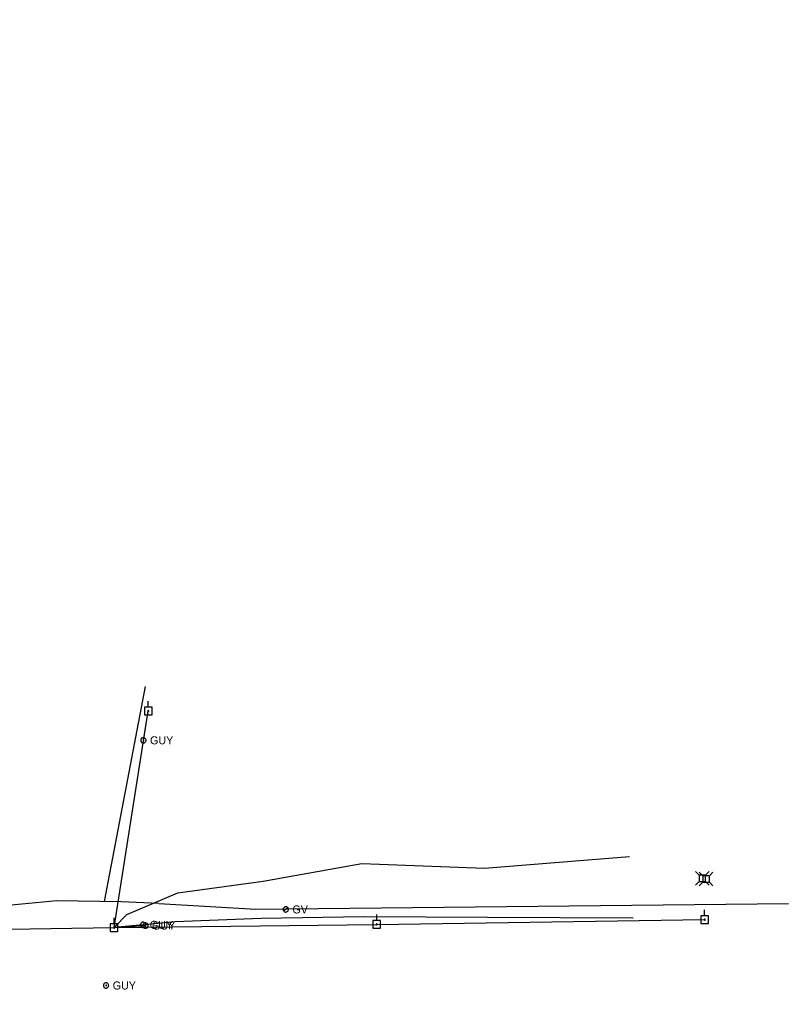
# Model space of a CAD drawing. Extents: x 596028 to 606371, y 330010 to 403088.
# Drawn here: x 603392.7 to 603762.7, y 398187.7 to 398654.3 of the extents above; entities that cross this region are included whole.
import ezdxf

# ---------------------------------------------------------------- set-up
doc = ezdxf.new("R2010")
doc.units = 0
for name, color, linetype in [('E_UTL_AG_Bold', 7, 'Continuous'), ('E_UTL_EGuyWire', 7, 'Continuous'), ('E_UTL_EPowerPole', 7, 'Continuous'), ('E_UTL_G', 7, 'Continuous'), ('E_UTL_G_UG', 7, 'Continuous'), ('E_UTL_Overhead', 7, 'Continuous'), ('E_UTL_TV_UG', 7, 'Continuous')]:
    doc.layers.add(name, color=color, linetype=linetype)

msp = doc.modelspace()

# ---------------------------------------------------------------- linework, layer by layer
at = {"layer": 'E_UTL_AG_Bold'}
for points in [[(603719.65, 398242.74), (603717.9, 398244.5)], [(603722.75, 398242.74), (603719.65, 398242.74)], [(603719.65, 398242.74), (603719.65, 398239.65)], [(603721.47, 398242.38), (603719.72, 398244.14)], [(603724.57, 398242.38), (603721.47, 398242.38)], [(603721.47, 398242.38), (603721.47, 398239.29)], [(603722.75, 398242.74), (603724.5, 398244.5)], [(603722.75, 398239.65), (603722.75, 398242.74)], [(603724.57, 398242.38), (603726.32, 398244.14)], [(603724.57, 398239.29), (603724.57, 398242.38)], [(603719.65, 398239.65), (603717.9, 398237.9)], [(603719.65, 398239.65), (603722.75, 398239.65)], [(603721.47, 398239.29), (603719.72, 398237.54)], [(603721.47, 398239.29), (603724.57, 398239.29)], [(603722.75, 398239.65), (603724.5, 398237.9)], [(603724.57, 398239.29), (603726.32, 398237.54)]]:
    msp.add_lwpolyline(points, dxfattribs=at)
at = {"layer": 'E_UTL_EGuyWire'}
for p, q in [((603452.37, 398307.56), (603454.74, 398321.63)), ((603452.23, 398218.81), (603438.35, 398217.5)), ((603438.35, 398217.5), (603453.36, 398218.47))]:
    msp.add_line(p, q, dxfattribs=at)
for points in [[(603453.66, 398307.56), (603453.63, 398307.81), (603453.56, 398308.04), (603453.45, 398308.26), (603453.3, 398308.45), (603453.12, 398308.61), (603452.91, 398308.73), (603452.67, 398308.81), (603452.43, 398308.85), (603452.19, 398308.83), (603451.95, 398308.78), (603451.73, 398308.68), (603451.53, 398308.53), (603451.36, 398308.36), (603451.23, 398308.15), (603451.14, 398307.93), (603451.09, 398307.69), (603451.09, 398307.44), (603451.14, 398307.2), (603451.23, 398306.98), (603451.36, 398306.77), (603451.53, 398306.59), (603451.73, 398306.45), (603451.95, 398306.35), (603452.19, 398306.29), (603452.43, 398306.28), (603452.67, 398306.32), (603452.91, 398306.4), (603453.12, 398306.52), (603453.3, 398306.68), (603453.45, 398306.87), (603453.56, 398307.09), (603453.63, 398307.32), (603453.66, 398307.56)], [(603452.53, 398307.56), (603452.53, 398307.59), (603452.52, 398307.62), (603452.51, 398307.65), (603452.49, 398307.68), (603452.47, 398307.7), (603452.44, 398307.71), (603452.41, 398307.72), (603452.38, 398307.72), (603452.35, 398307.72), (603452.32, 398307.72), (603452.29, 398307.7), (603452.27, 398307.69), (603452.25, 398307.66), (603452.23, 398307.64), (603452.22, 398307.61), (603452.21, 398307.58), (603452.21, 398307.55), (603452.22, 398307.52), (603452.23, 398307.49), (603452.25, 398307.47), (603452.27, 398307.44), (603452.29, 398307.43), (603452.32, 398307.41), (603452.35, 398307.41), (603452.38, 398307.4), (603452.41, 398307.41), (603452.44, 398307.42), (603452.47, 398307.43), (603452.49, 398307.45), (603452.51, 398307.48), (603452.52, 398307.5), (603452.53, 398307.53), (603452.53, 398307.56)], [(603453.51, 398218.81), (603453.49, 398219.05), (603453.42, 398219.28), (603453.31, 398219.5), (603453.16, 398219.69), (603452.97, 398219.85), (603452.76, 398219.97), (603452.53, 398220.05), (603452.29, 398220.09), (603452.05, 398220.08), (603451.81, 398220.02), (603451.59, 398219.92), (603451.39, 398219.78), (603451.22, 398219.6), (603451.09, 398219.4), (603451, 398219.17), (603450.95, 398218.93), (603450.95, 398218.69), (603451, 398218.45), (603451.09, 398218.22), (603451.22, 398218.01), (603451.39, 398217.84), (603451.59, 398217.7), (603451.81, 398217.59), (603452.05, 398217.54), (603452.29, 398217.53), (603452.53, 398217.56), (603452.76, 398217.64), (603452.97, 398217.76), (603453.16, 398217.92), (603453.31, 398218.11), (603453.42, 398218.33), (603453.49, 398218.56), (603453.51, 398218.81)], [(603452.39, 398218.81), (603452.39, 398218.84), (603452.38, 398218.87), (603452.36, 398218.89), (603452.34, 398218.92), (603452.32, 398218.94), (603452.29, 398218.95), (603452.27, 398218.96), (603452.24, 398218.97), (603452.21, 398218.97), (603452.18, 398218.96), (603452.15, 398218.95), (603452.12, 398218.93), (603452.1, 398218.91), (603452.09, 398218.88), (603452.07, 398218.85), (603452.07, 398218.82), (603452.07, 398218.79), (603452.07, 398218.76), (603452.09, 398218.73), (603452.1, 398218.71), (603452.12, 398218.69), (603452.15, 398218.67), (603452.18, 398218.66), (603452.21, 398218.65), (603452.24, 398218.65), (603452.27, 398218.65), (603452.29, 398218.66), (603452.32, 398218.68), (603452.34, 398218.7), (603452.36, 398218.72), (603452.38, 398218.75), (603452.39, 398218.78), (603452.39, 398218.81)], [(603454.65, 398218.47), (603454.62, 398218.71), (603454.55, 398218.95), (603454.44, 398219.16), (603454.29, 398219.35), (603454.11, 398219.51), (603453.9, 398219.64), (603453.66, 398219.72), (603453.42, 398219.75), (603453.18, 398219.74), (603452.94, 398219.68), (603452.72, 398219.58), (603452.52, 398219.44), (603452.35, 398219.26), (603452.22, 398219.06), (603452.13, 398218.83), (603452.08, 398218.59), (603452.08, 398218.35), (603452.13, 398218.11), (603452.22, 398217.88), (603452.35, 398217.68), (603452.52, 398217.5), (603452.72, 398217.36), (603452.94, 398217.26), (603453.18, 398217.2), (603453.42, 398217.19), (603453.66, 398217.22), (603453.9, 398217.3), (603454.11, 398217.42), (603454.29, 398217.58), (603454.44, 398217.77), (603454.55, 398217.99), (603454.62, 398218.23), (603454.65, 398218.47)], [(603453.52, 398218.47), (603453.52, 398218.5), (603453.51, 398218.53), (603453.5, 398218.56), (603453.48, 398218.58), (603453.46, 398218.6), (603453.43, 398218.61), (603453.4, 398218.62), (603453.37, 398218.63), (603453.34, 398218.63), (603453.31, 398218.62), (603453.28, 398218.61), (603453.26, 398218.59), (603453.24, 398218.57), (603453.22, 398218.54), (603453.21, 398218.51), (603453.2, 398218.48), (603453.2, 398218.45), (603453.21, 398218.42), (603453.22, 398218.4), (603453.24, 398218.37), (603453.26, 398218.35), (603453.28, 398218.33), (603453.31, 398218.32), (603453.34, 398218.31), (603453.37, 398218.31), (603453.4, 398218.31), (603453.43, 398218.32), (603453.46, 398218.34), (603453.48, 398218.36), (603453.5, 398218.38), (603453.51, 398218.41), (603453.52, 398218.44), (603453.52, 398218.47)], [(603435.69, 398189.64), (603435.67, 398189.89), (603435.6, 398190.12), (603435.49, 398190.34), (603435.34, 398190.53), (603435.15, 398190.69), (603434.94, 398190.81), (603434.71, 398190.89), (603434.47, 398190.93), (603434.23, 398190.91), (603433.99, 398190.86), (603433.77, 398190.76), (603433.57, 398190.61), (603433.4, 398190.44), (603433.27, 398190.23), (603433.18, 398190.01), (603433.13, 398189.77), (603433.13, 398189.52), (603433.18, 398189.28), (603433.27, 398189.06), (603433.4, 398188.85), (603433.57, 398188.67), (603433.77, 398188.53), (603433.99, 398188.43), (603434.23, 398188.37), (603434.47, 398188.36), (603434.71, 398188.4), (603434.94, 398188.48), (603435.15, 398188.6), (603435.34, 398188.76), (603435.49, 398188.95), (603435.6, 398189.17), (603435.67, 398189.4), (603435.69, 398189.64)], [(603434.57, 398189.64), (603434.57, 398189.67), (603434.56, 398189.7), (603434.55, 398189.73), (603434.53, 398189.76), (603434.5, 398189.78), (603434.48, 398189.79), (603434.45, 398189.8), (603434.42, 398189.8), (603434.39, 398189.8), (603434.36, 398189.8), (603434.33, 398189.78), (603434.31, 398189.77), (603434.28, 398189.74), (603434.27, 398189.72), (603434.26, 398189.69), (603434.25, 398189.66), (603434.25, 398189.63), (603434.26, 398189.6), (603434.27, 398189.57), (603434.28, 398189.55), (603434.31, 398189.52), (603434.33, 398189.51), (603434.36, 398189.49), (603434.39, 398189.49), (603434.42, 398189.48), (603434.45, 398189.49), (603434.48, 398189.5), (603434.5, 398189.51), (603434.53, 398189.53), (603434.55, 398189.56), (603434.56, 398189.58), (603434.57, 398189.61), (603434.57, 398189.64)]]:
    msp.add_lwpolyline(points, dxfattribs=at)
at = {"layer": 'E_UTL_EPowerPole'}
for points in [[(603454.71, 398323.47), (603454.71, 398326.38)], [(603456.55, 398323.47), (603452.86, 398323.47)], [(603452.86, 398323.47), (603452.86, 398319.78)], [(603454.98, 398321.63), (603454.97, 398321.67), (603454.96, 398321.72), (603454.94, 398321.76), (603454.91, 398321.79), (603454.88, 398321.82), (603454.84, 398321.85), (603454.79, 398321.86), (603454.75, 398321.87), (603454.7, 398321.87), (603454.66, 398321.85), (603454.62, 398321.84), (603454.58, 398321.81), (603454.55, 398321.78), (603454.53, 398321.74), (603454.51, 398321.7), (603454.5, 398321.65), (603454.5, 398321.61), (603454.51, 398321.56), (603454.53, 398321.52), (603454.55, 398321.48), (603454.58, 398321.45), (603454.62, 398321.42), (603454.66, 398321.4), (603454.7, 398321.39), (603454.75, 398321.39), (603454.79, 398321.4), (603454.84, 398321.41), (603454.88, 398321.43), (603454.91, 398321.46), (603454.94, 398321.5), (603454.96, 398321.54), (603454.97, 398321.58), (603454.98, 398321.63)], [(603456.55, 398319.78), (603456.55, 398323.47)], [(603452.86, 398319.78), (603456.55, 398319.78)], [(603564.59, 398220.85), (603564.59, 398223.76)], [(603724.16, 398223.17), (603720.47, 398223.17)], [(603720.47, 398223.17), (603720.47, 398219.48)], [(603722.31, 398223.17), (603722.31, 398226.08)], [(603724.16, 398219.48), (603724.16, 398223.17)], [(603440.16, 398219.34), (603436.47, 398219.34)], [(603436.47, 398219.34), (603436.47, 398215.65)], [(603438.59, 398217.5), (603438.58, 398217.54), (603438.57, 398217.58), (603438.55, 398217.62), (603438.52, 398217.66), (603438.49, 398217.69), (603438.45, 398217.71), (603438.41, 398217.73), (603438.36, 398217.73), (603438.32, 398217.73), (603438.27, 398217.72), (603438.23, 398217.7), (603438.19, 398217.68), (603438.16, 398217.64), (603438.14, 398217.6), (603438.12, 398217.56), (603438.11, 398217.52), (603438.11, 398217.47), (603438.12, 398217.43), (603438.14, 398217.39), (603438.16, 398217.35), (603438.19, 398217.32), (603438.23, 398217.29), (603438.27, 398217.27), (603438.32, 398217.26), (603438.36, 398217.26), (603438.41, 398217.26), (603438.45, 398217.28), (603438.49, 398217.3), (603438.52, 398217.33), (603438.55, 398217.37), (603438.57, 398217.41), (603438.58, 398217.45), (603438.59, 398217.5)], [(603438.32, 398219.34), (603438.32, 398222.25)], [(603440.16, 398215.65), (603440.16, 398219.34)], [(603566.43, 398220.85), (603562.74, 398220.85)], [(603562.74, 398220.85), (603562.74, 398217.16)], [(603564.86, 398219.01), (603564.85, 398219.05), (603564.84, 398219.1), (603564.82, 398219.14), (603564.79, 398219.17), (603564.76, 398219.2), (603564.72, 398219.23), (603564.68, 398219.24), (603564.63, 398219.25), (603564.59, 398219.24), (603564.54, 398219.23), (603564.5, 398219.21), (603564.46, 398219.19), (603564.43, 398219.16), (603564.41, 398219.12), (603564.39, 398219.08), (603564.38, 398219.03), (603564.38, 398218.99), (603564.39, 398218.94), (603564.41, 398218.9), (603564.43, 398218.86), (603564.46, 398218.83), (603564.5, 398218.8), (603564.54, 398218.78), (603564.59, 398218.77), (603564.63, 398218.77), (603564.68, 398218.78), (603564.72, 398218.79), (603564.76, 398218.81), (603564.79, 398218.84), (603564.82, 398218.88), (603564.84, 398218.92), (603564.85, 398218.96), (603564.86, 398219.01)], [(603566.43, 398217.16), (603566.43, 398220.85)], [(603720.47, 398219.48), (603724.16, 398219.48)], [(603722.58, 398221.33), (603722.58, 398221.37), (603722.57, 398221.42), (603722.55, 398221.46), (603722.52, 398221.49), (603722.48, 398221.52), (603722.44, 398221.55), (603722.4, 398221.56), (603722.36, 398221.57), (603722.31, 398221.57), (603722.27, 398221.55), (603722.23, 398221.54), (603722.19, 398221.51), (603722.16, 398221.48), (603722.13, 398221.44), (603722.12, 398221.4), (603722.11, 398221.35), (603722.11, 398221.31), (603722.12, 398221.26), (603722.13, 398221.22), (603722.16, 398221.18), (603722.19, 398221.15), (603722.23, 398221.12), (603722.27, 398221.1), (603722.31, 398221.09), (603722.36, 398221.09), (603722.4, 398221.1), (603722.44, 398221.11), (603722.48, 398221.14), (603722.52, 398221.16), (603722.55, 398221.2), (603722.57, 398221.24), (603722.58, 398221.28), (603722.58, 398221.33)], [(603436.47, 398215.65), (603440.16, 398215.65)], [(603562.74, 398217.16), (603566.43, 398217.16)]]:
    msp.add_lwpolyline(points, dxfattribs=at)
at = {"layer": 'E_UTL_G'}
for points in [[(603522.14, 398226.23), (603522.11, 398226.48), (603522.04, 398226.71), (603521.93, 398226.93), (603521.78, 398227.12), (603521.6, 398227.28), (603521.39, 398227.4), (603521.15, 398227.48), (603520.91, 398227.52), (603520.67, 398227.5), (603520.43, 398227.45), (603520.21, 398227.34), (603520.01, 398227.2), (603519.84, 398227.03), (603519.71, 398226.82), (603519.62, 398226.6), (603519.57, 398226.36), (603519.57, 398226.11), (603519.62, 398225.87), (603519.71, 398225.65), (603519.84, 398225.44), (603520.01, 398225.26), (603520.21, 398225.12), (603520.43, 398225.02), (603520.67, 398224.96), (603520.91, 398224.95), (603521.15, 398224.99), (603521.39, 398225.07), (603521.6, 398225.19), (603521.78, 398225.35), (603521.93, 398225.54), (603522.04, 398225.76), (603522.11, 398225.99), (603522.14, 398226.23)], [(603519.94, 398225.33), (603521.76, 398227.14)]]:
    msp.add_lwpolyline(points, dxfattribs=at)
at = {"layer": 'E_UTL_G_UG'}
for p, q in [((603433.74, 398230.04), (603453.32, 398333.46)), ((603506.45, 398226.38), (603762.68, 398229.05))]:
    msp.add_line(p, q, dxfattribs=at)
for points in [[(603459.81, 398229.08), (603441.73, 398229.93), (603410.74, 398230.36), (603373.49, 398226.88), (603329.63, 398224.94), (603293.86, 398223.42), (603252.01, 398223.43)], [(603459.81, 398229.08), (603506.45, 398226.38)]]:
    msp.add_lwpolyline(points, dxfattribs=at)
at = {"layer": 'E_UTL_Overhead'}
for points in [[(601799.71, 399128), (601802.67, 398978.9), (601805.44, 398837.6), (601808.29, 398687.36), (601814.03, 398508.79), (601815.62, 398465.02), (601815.47, 398454.62), (601818.52, 398272.77), (601842.51, 398204.94), (601846.66, 398206.83), (601971.29, 398212.9), (602201.47, 398217.45), (602455.18, 398214.45), (602672.91, 398212.36), (602889.72, 398211.91), (603174.13, 398213.34), (603438.35, 398217.5), (603564.62, 398219.01), (603722.34, 398221.33)], [(603438.35, 398217.5), (603454.74, 398321.63)]]:
    msp.add_lwpolyline(points, dxfattribs=at)
at = {"layer": 'E_UTL_TV_UG'}
for points in [[(603438.35, 398217.5), (603444.34, 398223.84), (603468.95, 398234.18), (603509.98, 398239.89), (603557.5, 398248.35), (603616.42, 398246.1), (603686.24, 398251.75)], [(603438.35, 398217.5), (603467.68, 398220.38), (603509.04, 398222.08), (603558.58, 398222.78), (603617.87, 398222.47), (603687.98, 398222.23)]]:
    msp.add_lwpolyline(points, dxfattribs=at)

# ---------------------------------------------------------------- texts
at = {"layer": 'E_UTL_EGuyWire'}
for p in [(603455.58, 398305.64), (603455.44, 398216.88), (603456.57, 398216.54), (603437.62, 398187.72)]:
    msp.add_text('GUY', height=3.85, dxfattribs=at).set_placement(p)
at = {"layer": 'E_UTL_G'}
msp.add_text('GV', height=3.85, dxfattribs=at).set_placement((603524.06, 398224.31))

doc.saveas('drawing.dxf')
